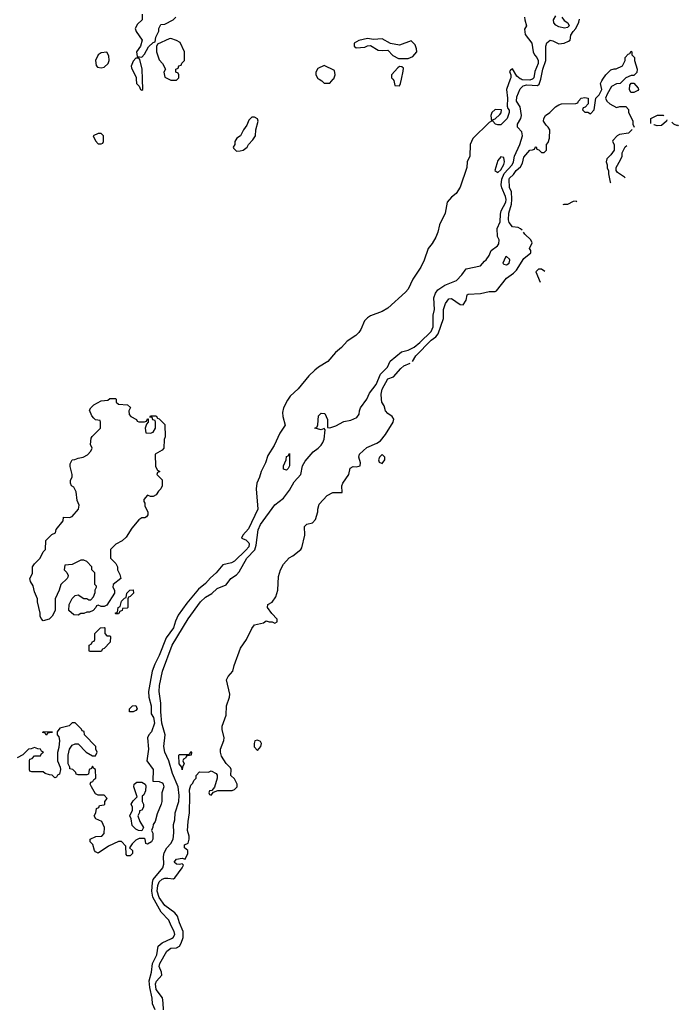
# Model space of a CAD drawing. Header units: inches. Extents: x 1793389 to 1900389, y 320802 to 470796.
# Tile 593 of 656: x 1892927 to 1897476, y 393608 to 400412. Entities that reach past the tile are written whole.
import ezdxf

# ---------------------------------------------------------------- set-up
doc = ezdxf.new("R2010")
doc.units = ezdxf.units.IN
doc.header["$MEASUREMENT"] = 0
doc.layers.add('B8399', color=7, linetype='Continuous')
doc.layers.add('B8490', color=7, linetype='Continuous')

msp = doc.modelspace()

# ---------------------------------------------------------------- linework, layer by layer
at = {"layer": 'B8399', "color": 2}
for points, elevation in [([(1896315.6, 400000), (1896289.7, 399930), (1896295.6, 399870), (1896294, 399814), (1896298, 399798), (1896307.3, 399787.3), (1896308, 399770), (1896294, 399730), (1896250, 399686), (1896230, 399684.7), (1896214, 399690), (1896194, 399710), (1896198, 399722), (1896210, 399726), (1896243.6, 399756.4), (1896251.6, 399768.4), (1896254, 399790), (1896210, 399791), (1896188.7, 399770), (1896182, 399750), (1896186, 399710), (1896170, 399702), (1896058, 399590), (1896038, 399550), (1896035.3, 399470), (1896018, 399430), (1896015.3, 399390), (1895970, 399254), (1895942, 399210), (1895910, 399184.7), (1895879, 399150), (1895864.7, 399075.3), (1895826.3, 398993.7), (1895815.5, 398944.5), (1895801.2, 398910), (1895775.5, 398864.5), (1895749, 398830), (1895721.2, 398750), (1895697.5, 398702.5), (1895642, 398618), (1895609.2, 398550), (1895591.7, 398528.3), (1895470, 398418), (1895430, 398396), (1895350, 398364.7), (1895330, 398351.3), (1895309.5, 398330.5), (1895283.7, 398270), (1895270, 398250.8), (1895249.6, 398230.4), (1895189.2, 398190), (1895150, 398147.3), (1895107.8, 398112.2), (1895056, 398050), (1894990, 398010.7), (1894965.2, 397990), (1894925.2, 397950), (1894850, 397861), (1894795.3, 397810), (1894776.5, 397783.5), (1894749.2, 397730), (1894741.5, 397698.5), (1894744.5, 397670), (1894761.2, 397610), (1894724.9, 397555.1), (1894684.5, 397470), (1894640.1, 397399.9), (1894624.7, 397350), (1894595.6, 397290), (1894584.5, 397250), (1894565.1, 397210), (1894561.3, 397170), (1894571.2, 397028.8), (1894507.3, 396892.7), (1894469, 396850), (1894458, 396830), (1894490, 396817.2), (1894510, 396797.2), (1894513, 396790), (1894509.6, 396770), (1894490, 396745.3), (1894410, 396670.6), (1894390, 396659.1), (1894330, 396644.7), (1894285.2, 396590), (1894244.2, 396555.8), (1894210, 396514.8), (1894163, 396477), (1894080.4, 396379.6), (1894022.4, 396297.6), (1894003.6, 396256.4), (1893989.3, 396210), (1893939.5, 396140.5), (1893890, 396018), (1893860.5, 395959.5), (1893841.2, 395910), (1893817, 395770), (1893819.3, 395730), (1893834.5, 395670), (1893836, 395616), (1893851.8, 395590), (1893857.6, 395550), (1893837.2, 395490), (1893819, 395470), (1893809.2, 395450), (1893817.2, 395370), (1893806, 395290), (1893848.7, 395230), (1893846, 395150), (1893890, 395148), (1893910, 395138), (1893918, 395130), (1893922, 395110), (1893908, 395070), (1893909, 395010), (1893905.2, 394990), (1893876.5, 394923.5), (1893862, 394870), (1893848, 394850), (1893847.3, 394832.7), (1893838, 394810), (1893846, 394790), (1893846, 394750), (1893838, 394730), (1893810, 394714), (1893798, 394718), (1893794, 394750), (1893790, 394754), (1893752.7, 394752.7), (1893730, 394742), (1893703.1, 394716.9), (1893686, 394690), (1893706, 394670), (1893706, 394650), (1893690, 394634), (1893670, 394634), (1893663.6, 394643.6), (1893659.6, 394699.6), (1893630, 394732), (1893610, 394732), (1893540.4, 394699.6), (1893470, 394652), (1893450, 394662), (1893444.7, 394670), (1893431.6, 394711.6), (1893414, 394730), (1893414, 394750), (1893452.7, 394767.3), (1893494, 394770), (1893511.6, 394788.4), (1893512, 394830), (1893494, 394870), (1893454, 394890), (1893442, 394910), (1893454, 394930), (1893458, 394962), (1893472.7, 394967.3), (1893478, 394982), (1893510, 394986), (1893514, 394990), (1893514, 395010), (1893532, 395030), (1893510, 395052), (1893470, 395052), (1893450, 395062), (1893422, 395110), (1893414, 395130), (1893418, 395142), (1893432.7, 395147.3), (1893438, 395162), (1893454, 395170), (1893451.6, 395231.6), (1893438, 395238), (1893430, 395254), (1893422, 395238), (1893406, 395230), (1893402, 395198), (1893390, 395194), (1893330, 395194), (1893318, 395198), (1893314, 395210), (1893294, 395230), (1893274, 395234), (1893274, 395246), (1893262, 395270), (1893262, 395330), (1893271.3, 395370), (1893290, 395398), (1893310, 395408), (1893330, 395408), (1893386, 395350), (1893430, 395326), (1893450, 395326), (1893462, 395350), (1893454, 395370), (1893454, 395390), (1893374, 395470), (1893372.7, 395492.7), (1893358, 395498), (1893354, 395510), (1893310, 395552), (1893290, 395554), (1893268.9, 395531.1), (1893204, 395516), (1893186, 395490), (1893186, 395470), (1893196.4, 395456.4), (1893202, 395430), (1893198, 395382), (1893188.4, 395348.4), (1893188, 395290), (1893207.3, 395247.3), (1893208, 395230), (1893202, 395198), (1893188, 395192), (1893182, 395178), (1893170, 395174), (1893151.6, 395191.6), (1893132.7, 395192.7), (1893103.6, 395203.6), (1893090, 395214), (1893010, 395214), (1892998, 395218), (1892994, 395230), (1892994, 395290), (1892998, 395302), (1893012.7, 395307.3), (1893030, 395326), (1893070, 395326), (1893078, 395342), (1893092, 395350), (1893078, 395358), (1893071.6, 395371.6), (1893052.7, 395372.7), (1893030, 395382), (1893007.3, 395372.7), (1892988.4, 395371.6), (1892948.4, 395331.6), (1892910, 395312)], 206), ([(1893732.3, 400000), (1893734, 399970), (1893752.7, 399952.7), (1893762, 399930), (1893770, 399924.7), (1893778, 399930), (1893776, 400000)], 210), ([(1893862.7, 393570), (1893845.1, 393610), (1893842, 393650), (1893825, 393725), (1893820.4, 393770), (1893838.5, 393830), (1893845.4, 393890), (1893873.3, 393950), (1893884.5, 394010), (1893910, 394032.2), (1893976.6, 394063.4), (1893986, 394070), (1893998, 394090), (1893995.1, 394110), (1893972.7, 394150), (1893957.2, 394190), (1893903.8, 394243.8), (1893847.5, 394347.5), (1893840.7, 394390), (1893843.8, 394450), (1893849.8, 394470.2), (1893915.6, 394550), (1893922.8, 394577.2), (1893920.5, 394630), (1893924.7, 394655.3), (1893943.7, 394690), (1893970, 394719.1), (1893986, 394750), (1893992.3, 394792.3), (1893988.7, 394850), (1893998, 394882), (1894001.2, 394930), (1894025.6, 395010), (1894029.6, 395050), (1894022.6, 395110), (1893982.5, 395202.5), (1893957.2, 395290), (1893928.5, 395350), (1893923.5, 395390), (1893930.9, 395470), (1893909.8, 395550), (1893900.9, 395630), (1893903, 395690), (1893889.7, 395769.7), (1893891.6, 395810), (1893913.3, 395910), (1893981, 396090), (1894090, 396270.7), (1894176, 396390), (1894210, 396420.7), (1894254.2, 396445.8), (1894290, 396480.7), (1894353.2, 396506.8), (1894385.2, 396550), (1894423.7, 396576.3), (1894442.9, 396597.1), (1894495.8, 396690), (1894550.8, 396749.2), (1894559.6, 396780.4), (1894573.9, 396886.1), (1894590, 396924.4), (1894690, 397058.8), (1894750, 397106), (1894790, 397161), (1894822.4, 397217.6), (1894869.3, 397270), (1894881.2, 397330), (1894898, 397362), (1894954, 397426), (1894988.7, 397450), (1895010, 397471.3), (1895021.2, 397490), (1895030, 397514), (1895038, 397578), (1895030, 397586), (1895010, 397578), (1894966, 397590), (1894982, 397598), (1894987.3, 397612.7), (1894990, 397674), (1895010, 397692), (1895034, 397690), (1895052, 397650), (1895054, 397594), (1895070, 397592), (1895110, 397604.7), (1895165.6, 397634.4), (1895214.6, 397645.4), (1895256.5, 397663.5), (1895272.9, 397687.1), (1895274, 397710), (1895282, 397730), (1895324, 397790), (1895344, 397830), (1895389.6, 397890), (1895418.2, 397961.8), (1895467.6, 398010), (1895486.9, 398053.1), (1895563.3, 398116.7), (1895610.8, 398129.2), (1895651.6, 398150), (1895690, 398180.3), (1895770, 398256.4), (1895783.5, 398290), (1895783, 398370), (1895791.1, 398410), (1895786.9, 398490), (1895798.7, 398521.3), (1895815.3, 398544.7), (1895862.5, 398577.5), (1895943.7, 398610), (1895981.2, 398650), (1896010, 398691.3), (1896110, 398712), (1896136.4, 398743.6), (1896148.4, 398751.6), (1896170, 398782), (1896183.1, 398816.9), (1896228, 398850), (1896236.4, 398863.6), (1896238, 398890), (1896227.3, 398912.7), (1896226, 398970), (1896245.2, 399014.8), (1896247.6, 399067.6), (1896253.5, 399090), (1896284.8, 399150), (1896287.1, 399170), (1896283.2, 399190), (1896256.8, 399250), (1896252.9, 399270), (1896256.5, 399310), (1896274.4, 399350), (1896328.3, 399410), (1896338.5, 399430), (1896345.4, 399470), (1896382.2, 399550), (1896400.5, 399610), (1896396.1, 399636.1), (1896364.5, 399670), (1896365.6, 399690), (1896388.4, 399730), (1896392, 399750), (1896383.1, 399810), (1896357.7, 399850), (1896360.5, 399879.5), (1896384.8, 399935.2), (1896404.5, 399955.5), (1896430, 399962.7), (1896502.9, 399957.1), (1896514.3, 399965.7), (1896525.3, 399994.7), (1896526.4, 400000)], 202), ([(1893958, 400000), (1893970, 399994), (1894010, 399994), (1894016, 400000)], 210), ([(1894995.5, 400000), (1895014, 399990), (1895030, 399974), (1895070, 399974), (1895093.2, 400000)], 210), ([(1895503.6, 400000), (1895511.6, 399991.6), (1895518, 399958), (1895550, 399954), (1895558, 399970), (1895564.4, 400000)], 210), ([(1896397.4, 398958.5), (1896387, 398967), (1896370, 398976), (1896330, 398980.7), (1896307.1, 399010), (1896303.1, 399030), (1896304.6, 399075.4), (1896323.9, 399136.1), (1896327.2, 399170), (1896324, 399224), (1896309.5, 399250), (1896307.3, 399310), (1896310, 399318), (1896338.6, 399341.4), (1896357.2, 399370), (1896385.4, 399394.6), (1896399.5, 399420.5), (1896410, 399462), (1896450, 399511.3), (1896468, 399512), (1896482, 399518), (1896490, 399534), (1896494, 399534), (1896498, 399518), (1896512.7, 399512.7), (1896530, 399494), (1896550, 399494), (1896566, 399510), (1896566, 399550), (1896576.4, 399563.6), (1896587.3, 399592.7), (1896588, 399650), (1896578, 399670), (1896563.1, 399683.1), (1896546, 399710), (1896548, 399730), (1896558, 399750), (1896588, 399770), (1896628, 399810), (1896650, 399824.7), (1896670, 399831), (1896767.3, 399832.7), (1896782, 399838), (1896786, 399850), (1896806, 399870), (1896830, 399874), (1896854, 399870), (1896854, 399830), (1896832.7, 399807.3), (1896818, 399802), (1896814, 399790), (1896830, 399774), (1896850, 399774), (1896870, 399762), (1896895.3, 399790), (1896906, 399870), (1896928.4, 399891.6), (1896948, 399930), (1896938, 399970), (1896948, 399990), (1896954.8, 400000)], 198), ([(1896466.5, 400000), (1896450, 399994.9), (1896397.3, 399997.3), (1896390.2, 400000)], 206), ([(1897104, 400000), (1897074, 399970), (1897050, 399968), (1897014, 399950), (1896983.6, 399896.4), (1896974, 399870), (1896982, 399850), (1897002, 399830), (1897050, 399804.7), (1897072, 399812), (1897112.7, 399812.7), (1897131.6, 399791.6), (1897132.7, 399772.7), (1897162, 399710), (1897162, 399690), (1897172, 399670)], 198), ([(1897286, 399695), (1897286, 399730), (1897331.6, 399751.6), (1897371.6, 399751.6), (1897376.6, 399746.8)], 198), ([(1897397.4, 399720.1), (1897394, 399710), (1897359.6, 399680.4), (1897330, 399678), (1897310, 399686), (1897306.5, 399686)], 198), ([(1897470, 399678), (1897446, 399690), (1897432.1, 399703.9)], 198), ([(1897476, 399685.4), (1897470, 399678)], 198), ([(1897157.2, 399653.9), (1897132.7, 399627.3), (1897070, 399618), (1897054, 399610), (1897023.6, 399576.4), (1897022, 399570), (1897032, 399550), (1897032, 399510), (1897010, 399478), (1896982, 399450), (1896978, 399430), (1896984.7, 399410), (1896985.4, 399385.4), (1896994, 399370), (1896994, 399346), (1897004.7, 399290), (1897007.2, 399284.7)], 198), ([(1897108.2, 399320.1), (1897104.7, 399324.7), (1897056.4, 399356.4), (1897046, 399370), (1897046, 399390), (1897076.4, 399443.6), (1897088, 399470), (1897088.4, 399491.6), (1897110, 399534), (1897119.7, 399543.7)], 198), ([(1896770, 399158), (1896750, 399155.3), (1896710, 399135.3), (1896685.4, 399134.6), (1896678, 399132.6)], 198), ([(1896776, 399154.1), (1896770, 399158)], 198), ([(1895640.8, 398051.1), (1895662.7, 398090), (1895770, 398197.1), (1895800.5, 398219.5), (1895818, 398242), (1895853.6, 398346.4), (1895855.3, 398410), (1895868.7, 398450), (1895890, 398482), (1895910, 398484.7), (1895970, 398444.7), (1895990, 398442), (1896010, 398474), (1896018, 398510), (1896025.2, 398514.8), (1896110, 398519.1), (1896170, 398534), (1896210, 398534), (1896220.9, 398539.1), (1896290, 398624.9), (1896338.8, 398661.2), (1896358, 398682), (1896410, 398762.8), (1896458, 398802), (1896456.4, 398816.4), (1896448.7, 398830), (1896466, 398870), (1896458, 398890), (1896415.3, 398930), (1896407.1, 398943.2)], 198), ([(1896530, 398688.7), (1896510, 398688), (1896492, 398670), (1896521.7, 398597.9)], 198), ([(1896555.2, 398672.5), (1896530, 398688.7)], 198), ([(1893919.3, 393570), (1893918.5, 393618.5), (1893913.5, 393653.5), (1893869.1, 393709.1), (1893865.7, 393750), (1893872.9, 393767.1), (1893909.3, 393810), (1893906.6, 393830), (1893889.7, 393870), (1893895.1, 393890), (1893944, 393976), (1893970, 393995.3), (1894010, 393998.7), (1894029.8, 394010.2), (1894042.6, 394030), (1894056, 394070), (1894056.8, 394110), (1894031, 394170), (1894017.5, 394217.5), (1893999.1, 394239.1), (1893930, 394291.6), (1893890, 394346), (1893877.7, 394390), (1893880.4, 394430), (1893890, 394454.4), (1893910, 394472), (1893930, 394479.3), (1893950, 394480.5), (1893990, 394476), (1893998, 394482), (1894048.7, 394550), (1894058, 394570), (1894050, 394578), (1894030, 394574), (1894010, 394577.2), (1893994, 394590), (1894011, 394611), (1894050, 394618), (1894070, 394612), (1894088.7, 394650), (1894088, 394670), (1894066, 394690), (1894066, 394710), (1894090, 394722), (1894097.2, 394750), (1894097.2, 394770), (1894085.6, 394810), (1894089.7, 394870), (1894100.7, 394930), (1894102.9, 395050), (1894099.3, 395090), (1894110, 395122), (1894123.1, 395136.9), (1894130, 395154), (1894146, 395170), (1894146, 395190), (1894170, 395214), (1894230, 395212), (1894250, 395222), (1894283.6, 395203.6), (1894291.6, 395191.6), (1894291.6, 395171.6), (1894272, 395108), (1894254, 395086), (1894238, 395082), (1894234, 395070), (1894238, 395058), (1894250, 395054), (1894266, 395074), (1894295.3, 395084.7), (1894393.6, 395086.4), (1894410, 395092), (1894428, 395110), (1894428, 395130), (1894410, 395166), (1894386, 395190), (1894388, 395230), (1894382, 395242), (1894352.9, 395272.9), (1894322, 395322), (1894314, 395350), (1894314, 395370), (1894337.2, 395430), (1894339, 395450), (1894326, 395506), (1894326.6, 395530), (1894354.2, 395605.8), (1894354.5, 395670), (1894377, 395730), (1894379.5, 395750), (1894356, 395850), (1894366, 395874), (1894399, 395910), (1894409, 395950), (1894452.3, 396070), (1894492.7, 396130), (1894530, 396204.7), (1894549.5, 396230.5), (1894610, 396244.7), (1894630, 396258), (1894650, 396252), (1894672, 396252), (1894690, 396242), (1894706, 396250), (1894706, 396270), (1894668.9, 396308.9), (1894639, 396350), (1894642, 396370), (1894670, 396386), (1894695.8, 396424.2), (1894709.6, 396470), (1894715.5, 396564.5), (1894729, 396610), (1894749.3, 396650), (1894787.7, 396692.3), (1894813.8, 396706.2), (1894869, 396750), (1894876.6, 396763.4), (1894896.2, 396850), (1894894, 396910), (1894910, 396926), (1894950, 396936), (1894970, 396958), (1894986, 397010), (1894986, 397030), (1894994.8, 397065.2), (1895050, 397124.7), (1895090, 397144.7), (1895155.3, 397144.7), (1895152.7, 397190), (1895158, 397210), (1895199.3, 397270), (1895210, 397312), (1895230, 397324.7), (1895250, 397322), (1895278, 397330), (1895282, 397350), (1895268.7, 397390), (1895274, 397410), (1895325.4, 397454.6), (1895394.2, 397485.8), (1895418.3, 397501.7), (1895454.3, 397545.7), (1895506, 397630), (1895511.3, 397651.3), (1895499.5, 397670), (1895469.6, 397690), (1895454.5, 397710), (1895444.5, 397744.5), (1895429.4, 397770), (1895426.6, 397790), (1895424.8, 397824.8), (1895430, 397858), (1895470, 397930.8), (1895510, 397944.7), (1895558.6, 398001.4), (1895580.2, 398019.8), (1895625.1, 398038.7)], 198)]:
    msp.add_lwpolyline(points, dxfattribs=dict(at, elevation=elevation))
for points, elevation in [([(1897170, 399908), (1897148.7, 399908.7), (1897138, 399930), (1897140.4, 399959.6), (1897150, 399974), (1897170, 399974), (1897199.6, 399939.6), (1897202, 399930), (1897196.9, 399923.1)], 198), ([(1894550, 399738), (1894530, 399738), (1894510, 399718), (1894496, 399684), (1894472, 399650), (1894452, 399610), (1894426, 399594), (1894412, 399570), (1894412, 399550), (1894402, 399530), (1894403.6, 399523.6), (1894423.6, 399503.6), (1894450, 399504.7), (1894470, 399511.3), (1894498, 399530), (1894508, 399550), (1894538, 399582), (1894555.3, 399610), (1894558, 399650), (1894575.3, 399710), (1894570, 399726)], 210), ([(1893490, 399626), (1893470, 399626), (1893434, 399610), (1893450, 399574), (1893470, 399554), (1893490, 399554), (1893502, 399558), (1893506, 399570), (1893506, 399610)], 210), ([(1896250, 399464), (1896230, 399438), (1896208, 399370), (1896230, 399357.1), (1896250, 399374), (1896270, 399411.3), (1896275.6, 399430), (1896270, 399459)], 206), ([(1896290, 398775.3), (1896282, 398770), (1896264.7, 398730), (1896270, 398722), (1896290, 398718), (1896308, 398730), (1896313.2, 398750), (1896310, 398758)], 202), ([(1893750, 397634), (1893790, 397634), (1893802, 397638), (1893810, 397654), (1893814, 397654), (1893814, 397630), (1893802, 397618), (1893794, 397590), (1893798, 397558), (1893830, 397554), (1893850, 397562), (1893866, 397590), (1893866, 397630), (1893862, 397642), (1893847.3, 397647.3), (1893842, 397662), (1893826, 397666), (1893830, 397674), (1893870, 397674), (1893878, 397658), (1893890, 397654), (1893930, 397614), (1893931.3, 397530), (1893924.7, 397510), (1893922, 397450), (1893910, 397438), (1893862, 397410), (1893865.4, 397325.4), (1893878, 397298), (1893894, 397290), (1893878, 397282), (1893874, 397270), (1893911.6, 397231.6), (1893912, 397190), (1893902, 397170), (1893885.4, 397154.6), (1893870, 397128.7), (1893850, 397118), (1893830, 397118), (1893810, 397126), (1893783.6, 397096.4), (1893783.6, 397083.6), (1893792, 397070), (1893792, 397050), (1893811, 397010), (1893811, 396990), (1893803.6, 396976.4), (1893790.9, 396969.1), (1893770, 396968.7), (1893750, 396955.3), (1893701.4, 396898.6), (1893663.6, 396836.4), (1893634, 396810), (1893590, 396788), (1893554, 396750), (1893554, 396690), (1893590, 396654), (1893602, 396630), (1893602, 396610), (1893618, 396578), (1893624.7, 396550), (1893572, 396510), (1893571, 396490), (1893581, 396470), (1893581, 396450), (1893530, 396366), (1893510, 396358), (1893490, 396358), (1893470, 396366), (1893458, 396362), (1893454, 396350), (1893434, 396330), (1893410, 396318), (1893390, 396318), (1893370, 396308), (1893350, 396308), (1893330, 396298), (1893300.4, 396300.4), (1893266, 396330), (1893268, 396370), (1893290, 396412), (1893310, 396432), (1893330, 396438), (1893370, 396412), (1893390, 396412), (1893403.6, 396403.6), (1893418, 396402), (1893436.4, 396423.6), (1893447.3, 396452.7), (1893448.4, 396471.6), (1893458, 396490), (1893458, 396498), (1893446, 396510), (1893446, 396590), (1893426, 396610), (1893426, 396630), (1893390, 396668), (1893370, 396678), (1893350, 396678), (1893290, 396648), (1893238, 396642), (1893234, 396610), (1893251.6, 396591.6), (1893262, 396570), (1893259.6, 396560.4), (1893254, 396550), (1893211.1, 396508.9), (1893200.7, 396470), (1893171.3, 396410), (1893171.6, 396328.4), (1893152, 396290), (1893130, 396268.7), (1893090, 396258), (1893074.6, 396274.6), (1893069, 396289), (1893069, 396310), (1893049.2, 396390), (1893049, 396410), (1893030, 396458), (1893019.5, 396499.5), (1893002, 396530), (1892998, 396550), (1893014.6, 396585.4), (1893015.3, 396630), (1893028.9, 396651.1), (1893068, 396690), (1893090, 396734), (1893106, 396750), (1893107.3, 396812.7), (1893150, 396854), (1893174.6, 396865.4), (1893178, 396890), (1893228, 396950), (1893230, 396974), (1893270, 396972), (1893290, 396978), (1893334, 397030), (1893338, 397058), (1893324, 397090), (1893318, 397150), (1893300.4, 397180.4), (1893286, 397190), (1893278, 397210), (1893278, 397230), (1893288.7, 397250), (1893289, 397270), (1893276.4, 397323.6), (1893276.4, 397343.6), (1893289.1, 397370.9), (1893308.4, 397371.6), (1893330, 397382), (1893366, 397390), (1893394.6, 397405.4), (1893418, 397430), (1893428, 397450), (1893416.4, 397476.4), (1893420.4, 397519.6), (1893427.3, 397532.7), (1893486, 397590), (1893486, 397630), (1893482, 397642), (1893450, 397646), (1893438, 397658), (1893426, 397674), (1893410, 397714), (1893418, 397730), (1893438, 397750), (1893490, 397778), (1893536.4, 397783.6), (1893550, 397794), (1893590, 397794), (1893594, 397790), (1893594, 397770), (1893610, 397754), (1893671.6, 397751.6), (1893692, 397732), (1893682, 397710), (1893683.6, 397683.6), (1893694, 397670), (1893734, 397650), (1893738, 397638)], 206), ([(1894770, 397298), (1894750, 397306), (1894748.7, 397330), (1894768.7, 397371.3), (1894770, 397394), (1894782, 397398), (1894790, 397414), (1894791.3, 397330), (1894782, 397310)], 202), ([(1895430, 397408), (1895412, 397390), (1895406, 397370), (1895410, 397354), (1895430, 397346), (1895448, 397370), (1895448, 397390)], 198), ([(1893590, 396306), (1893586, 396310), (1893602, 396318), (1893608, 396350), (1893622, 396358), (1893630, 396394), (1893650, 396414), (1893662, 396418), (1893668, 396450), (1893688, 396470), (1893710, 396472), (1893714, 396450), (1893690, 396426), (1893678, 396422), (1893674, 396410), (1893674, 396350), (1893670, 396346), (1893638, 396342), (1893634, 396330), (1893618, 396322), (1893610, 396306)], 206), ([(1893530, 396154), (1893550, 396154), (1893554, 396150), (1893552, 396110), (1893510, 396066), (1893498, 396062), (1893490, 396046), (1893410, 396046), (1893406, 396050), (1893406, 396090), (1893422, 396098), (1893430, 396114), (1893442, 396118), (1893446, 396130), (1893446, 396170), (1893486, 396210), (1893510, 396212), (1893514, 396210), (1893514, 396170)], 206), ([(1893710, 395628), (1893686, 395630), (1893686, 395650), (1893706, 395670), (1893730, 395672), (1893738, 395650), (1893730, 395638)], 206), ([(1893110, 395468), (1893102, 395482), (1893087.3, 395487.3), (1893090, 395494), (1893154, 395490), (1893150, 395486), (1893118, 395482)], 206), ([(1894570, 395434), (1894551.6, 395428.4), (1894546, 395410), (1894547.1, 395387.1), (1894570, 395362), (1894592.7, 395390), (1894598, 395410), (1894590, 395424)], 198), ([(1894050, 395228), (1894047.3, 395247.3), (1894029, 395270), (1894026, 395330), (1894030, 395334), (1894090, 395334), (1894102, 395338), (1894110, 395354), (1894114, 395350), (1894111.1, 395328.9), (1894078, 395322), (1894074, 395310), (1894058, 395302), (1894054, 395290), (1894062, 395270), (1894052, 395250)], 198), ([(1893770, 394806), (1893748.4, 394808.4), (1893730, 394818), (1893704, 394844), (1893698, 394890), (1893688.7, 394910), (1893706, 394950), (1893706, 394970), (1893698, 394990), (1893710, 395014), (1893738, 395042), (1893715.3, 395110), (1893718, 395130), (1893736.4, 395143.6), (1893770, 395142), (1893794, 395130), (1893798, 395118), (1893796.9, 395083.1), (1893783.6, 395056.4), (1893772.7, 395047.3), (1893772, 395010), (1893782, 394990), (1893782, 394970), (1893771.1, 394948.9), (1893754, 394946), (1893754, 394934), (1893742, 394910), (1893758, 394870), (1893782, 394830)], 206)]:
    msp.add_lwpolyline(points, close=True, dxfattribs=dict(at, elevation=elevation))
at = {"layer": 'B8490', "color": 2}
for points, elevation in [([(1893774, 400450), (1893774, 400410), (1893739.6, 400380.4), (1893724.7, 400350), (1893732, 400330), (1893772, 400270), (1893762, 400230), (1893734, 400190), (1893738, 400158), (1893770, 400154), (1893790, 400174), (1893816.4, 400223.6), (1893850, 400254), (1893862, 400258), (1893868.4, 400291.6), (1893887.3, 400332.7), (1893888.4, 400351.6), (1893902, 400378), (1893930, 400382), (1893986, 400410), (1894006, 400430)], 210), ([(1896414, 400430), (1896415.3, 400410), (1896428, 400370), (1896414.6, 400345.4), (1896419.3, 400310), (1896463.6, 400250), (1896473, 400190), (1896482.6, 400170), (1896499.7, 400150), (1896507.6, 400130), (1896507.7, 400110), (1896485.4, 400054.6), (1896478.9, 400010), (1896470, 400001.1), (1896466.5, 400000)], 206), ([(1896672, 400430), (1896687.1, 400407.1), (1896712, 400390), (1896722, 400370), (1896710, 400358), (1896690, 400354), (1896650, 400362.7), (1896630, 400374), (1896617.2, 400390), (1896613.2, 400410), (1896630, 400438)], 202), ([(1896526.4, 400000), (1896539.7, 400070), (1896560.5, 400130), (1896560.9, 400230), (1896567.2, 400252.8), (1896590, 400271), (1896610, 400266.8), (1896650, 400246), (1896688, 400250), (1896717.5, 400262.5), (1896728.7, 400270), (1896734.6, 400305.4), (1896748.7, 400331.3), (1896768, 400350), (1896790, 400394), (1896794.6, 400414.6)], 202), ([(1894016, 400000), (1894026, 400010), (1894026, 400030), (1894022, 400042), (1894006, 400050), (1894006, 400070), (1894022, 400078), (1894027.3, 400092.7), (1894042, 400098), (1894047.3, 400112.7), (1894066, 400130), (1894066, 400190), (1894034.6, 400254.6), (1894010, 400268.7), (1893970, 400282), (1893959.6, 400280.4), (1893878, 400242), (1893872.7, 400227.3), (1893871.3, 400190), (1893890, 400134), (1893914, 400110), (1893934, 400070), (1893922, 400050), (1893930, 400014), (1893958, 400000)], 210), ([(1896954.8, 400000), (1896975.3, 400030), (1897010, 400064.7), (1897032.7, 400072.7), (1897047.3, 400072.7), (1897090, 400094), (1897108, 400130), (1897108.4, 400151.6), (1897130, 400174), (1897142, 400178), (1897150, 400194), (1897154, 400190), (1897154, 400170), (1897174, 400150), (1897174, 400130), (1897191.3, 400070), (1897190, 400046), (1897170, 400026), (1897150, 400026), (1897114, 400010), (1897104, 400000)], 198), ([(1893776, 400000), (1893774, 400070), (1893758, 400138), (1893750, 400146), (1893730, 400146), (1893710, 400126), (1893698, 400090), (1893699.6, 400079.6), (1893731.6, 400011.6), (1893732.3, 400000)], 210), ([(1895093.2, 400000), (1895096.4, 400003.6), (1895106, 400030), (1895102, 400062), (1895030, 400095.3), (1894985.4, 400074.6), (1894972, 400050), (1894972, 400030), (1894985.4, 400005.4), (1894995.5, 400000)], 210), ([(1895564.4, 400000), (1895576.4, 400056.4), (1895578, 400078), (1895567.3, 400087.3), (1895550, 400088), (1895539.6, 400080.4), (1895494, 400030), (1895494, 400010), (1895503.6, 400000)], 210), ([(1896390.2, 400000), (1896382.8, 400002.8), (1896361.3, 400021.3), (1896330, 400071.3), (1896316.4, 400063.6), (1896310, 400054), (1896319, 400030), (1896319.3, 400010), (1896315.6, 400000)], 206)]:
    msp.add_lwpolyline(points, dxfattribs=dict(at, elevation=elevation))
at = {"layer": 'B8490', "color": 2, "elevation": 210}
for points in [[(1895330, 400282), (1895270, 400268.7), (1895238, 400250), (1895238, 400230), (1895250, 400218), (1895310, 400221), (1895330, 400232), (1895350, 400234), (1895402.5, 400202.5), (1895430, 400198.8), (1895470, 400202), (1895505.4, 400165.4), (1895543.6, 400143.6), (1895610, 400144.7), (1895642, 400158), (1895669, 400190), (1895668.7, 400210), (1895658, 400238), (1895630, 400266), (1895550, 400235.3), (1895488.4, 400248.4), (1895430, 400279), (1895370, 400275.3)], [(1893528.7, 400188.7), (1893490, 400184), (1893470, 400169), (1893450.6, 400130), (1893454.4, 400094.4), (1893464, 400084), (1893490, 400078.8), (1893510, 400082.8), (1893539, 400110), (1893545.2, 400130), (1893542, 400162)]]:
    msp.add_lwpolyline(points, close=True, dxfattribs=at)

doc.saveas('drawing.dxf')
